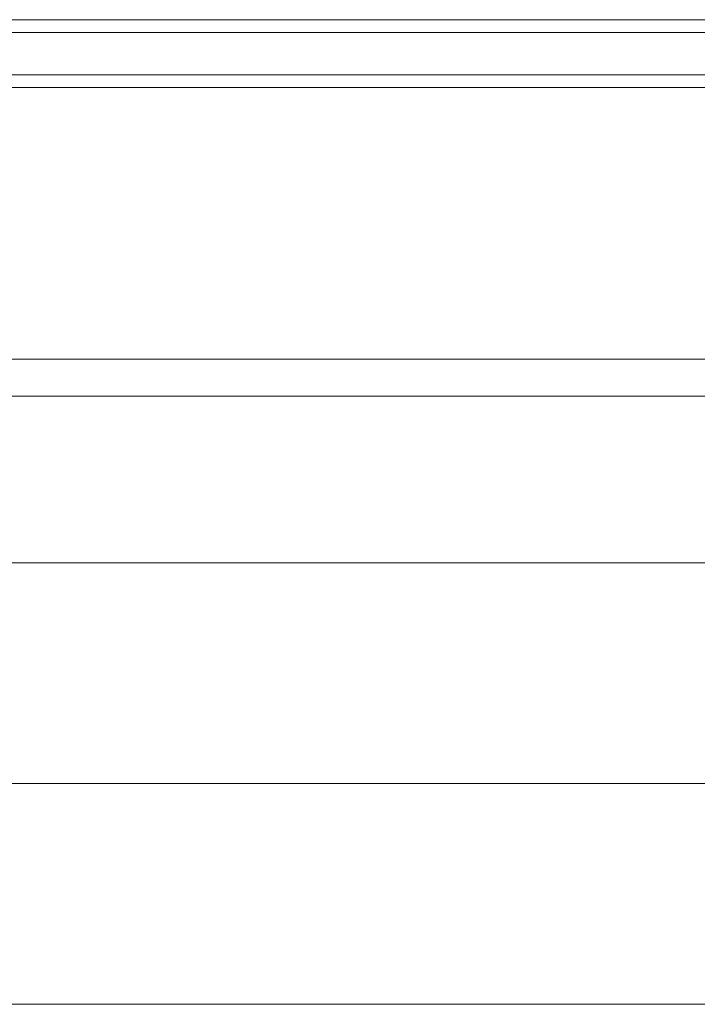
# Model space of a CAD drawing. Header units: millimetres. Extents: x -2233 to 61924, y -68080 to 6847.
# Tile 395 of 656: x 2139 to 2538, y -18130 to -17550. Entities that reach past the tile are written whole.
import ezdxf

# ---------------------------------------------------------------- set-up
doc = ezdxf.new("R2010")
doc.units = ezdxf.units.MM
doc.layers.add('superior_C01', color=7, linetype='Continuous', lineweight=0)

msp = doc.modelspace()

# ---------------------------------------------------------------- linework, layer by layer
at = {"layer": 'superior_C01'}
for p, q in [((2594.793, -17550), (1439.231, -17550)), ((1450.016, -17550), (2605.578, -17550)), ((2674.184, -17550), (1484.651, -17550)), ((1493.03, -17550), (2682.563, -17550)), ((2594.223, -17557.5), (1482.878, -17557.5)), ((1494.804, -17557.5), (2606.148, -17557.5)), ((1482.878, -17582.5), (2594.223, -17582.5)), ((1494.804, -17582.5), (2606.148, -17582.5)), ((1439.231, -17590), (2594.793, -17590)), ((1450.016, -17590), (2605.578, -17590)), ((1484.651, -17590), (2674.184, -17590)), ((1493.03, -17590), (2682.563, -17590)), ((1103.221, -17750), (10242.208, -17750)), ((10243.564, -17750), (1104.577, -17750)), ((1901.94, -17771.702), (2846.1, -17771.702)), ((2847.707, -17771.702), (1903.548, -17771.702)), ((1920.384, -17870), (2864.544, -17870)), ((2866.152, -17870), (1921.992, -17870)), ((1920.384, -18000), (2864.544, -18000)), ((2866.152, -18000), (1921.992, -18000)), ((1920.384, -18130), (2864.544, -18130)), ((2866.152, -18130), (1921.992, -18130))]:
    msp.add_line(p, q, dxfattribs=at)

doc.saveas('drawing.dxf')
